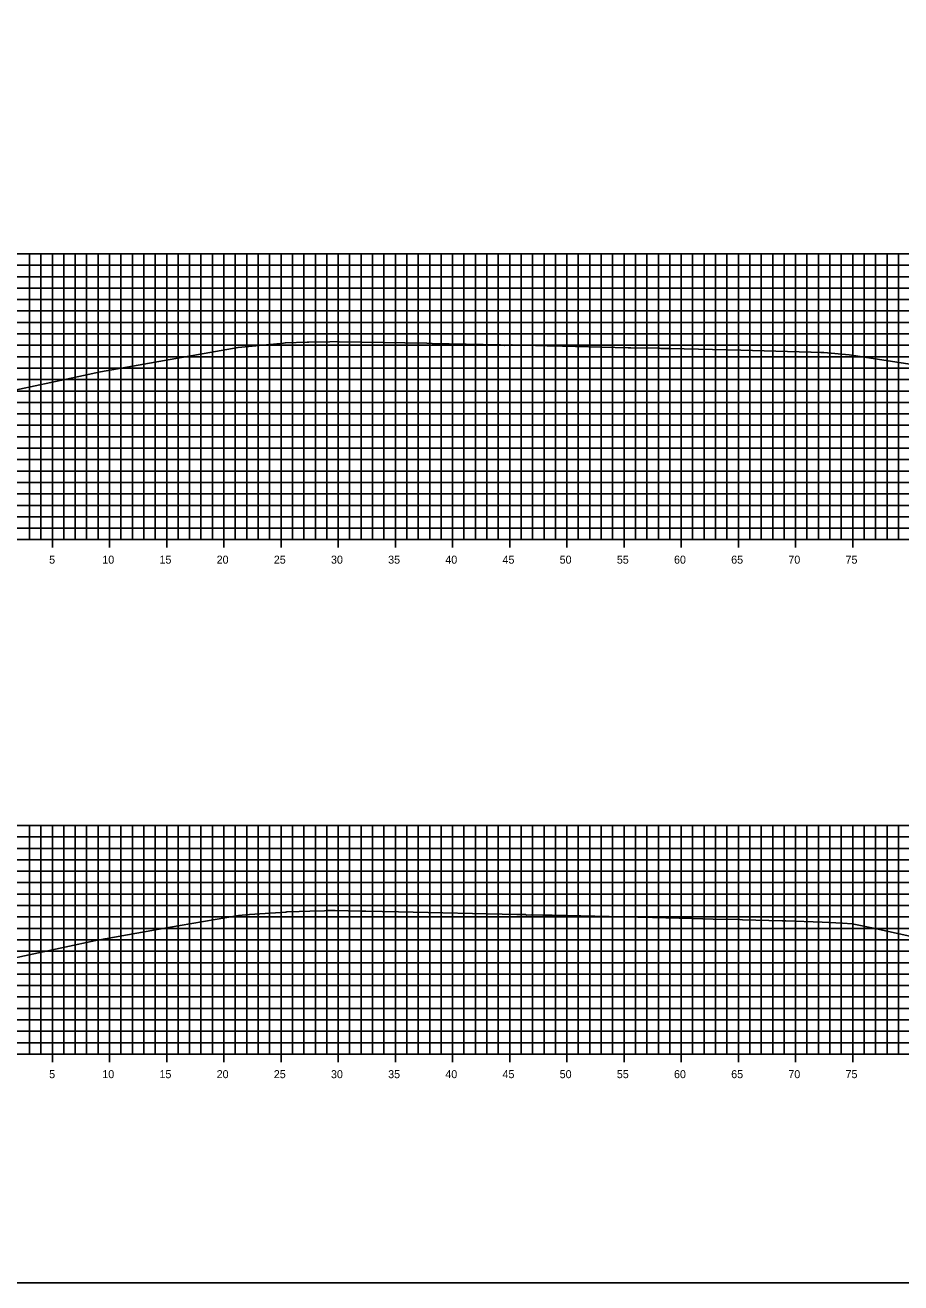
# Model space of a CAD drawing. Extents: x 674939 to 678919, y 750652 to 765176.
# Drawn here: x 678751.2 to 678827.7, y 761736.3 to 761846.3 of the extents above; entities that cross this region are included whole.
import ezdxf

# ---------------------------------------------------------------- set-up
doc = ezdxf.new("R2010")
doc.units = 0
for name, color, linetype in [('R_Axis', 7, 'Continuous'), ('R_Axis Annot', 7, 'Continuous'), ('R_Exist Surface', 7, 'Continuous'), ('R_Grid', 7, 'Continuous'), ('R_No Plot', 7, 'Continuous')]:
    doc.layers.add(name, color=color, linetype=linetype)

msp = doc.modelspace()

# ---------------------------------------------------------------- linework, layer by layer
at = {"layer": 'R_Axis'}
for p, q in [((678753.53, 761800.59), (678753.53, 761801.99)), ((678758.53, 761800.59), (678758.53, 761801.99)), ((678763.53, 761800.59), (678763.53, 761801.99)), ((678768.53, 761800.59), (678768.53, 761801.99)), ((678773.53, 761800.59), (678773.53, 761801.99)), ((678778.53, 761800.59), (678778.53, 761801.99)), ((678783.53, 761800.59), (678783.53, 761801.99)), ((678788.53, 761800.59), (678788.53, 761801.99)), ((678793.53, 761800.59), (678793.53, 761801.99)), ((678798.53, 761800.59), (678798.53, 761801.99)), ((678803.53, 761800.59), (678803.53, 761801.99)), ((678808.53, 761800.59), (678808.53, 761801.99)), ((678813.53, 761800.59), (678813.53, 761801.99)), ((678818.53, 761800.59), (678818.53, 761801.99)), ((678823.53, 761800.59), (678823.53, 761801.99)), ((678598.53, 761801.29), (678898.53, 761801.29)), ((678753.53, 761755.59), (678753.53, 761756.99)), ((678758.53, 761755.59), (678758.53, 761756.99)), ((678763.53, 761755.59), (678763.53, 761756.99)), ((678768.53, 761755.59), (678768.53, 761756.99)), ((678773.53, 761755.59), (678773.53, 761756.99)), ((678778.53, 761755.59), (678778.53, 761756.99)), ((678783.53, 761755.59), (678783.53, 761756.99)), ((678788.53, 761755.59), (678788.53, 761756.99)), ((678793.53, 761755.59), (678793.53, 761756.99)), ((678798.53, 761755.59), (678798.53, 761756.99)), ((678803.53, 761755.59), (678803.53, 761756.99)), ((678808.53, 761755.59), (678808.53, 761756.99)), ((678813.53, 761755.59), (678813.53, 761756.99)), ((678818.53, 761755.59), (678818.53, 761756.99)), ((678823.53, 761755.59), (678823.53, 761756.99)), ((678598.53, 761756.29), (678898.53, 761756.29))]:
    msp.add_line(p, q, dxfattribs=at)
at = {"layer": 'R_Exist Surface'}
for points in [[(678749.29, 761814.15), (678754.77, 761815.32), (678757.74, 761815.96), (678763.83, 761817.04), (678769.78, 761818.1), (678773.48, 761818.44), (678773.74, 761818.47), (678773.89, 761818.5), (678773.91, 761818.51), (678775.82, 761818.56), (678775.97, 761818.57), (678777.79, 761818.6), (678777.8, 761818.59), (678778.47, 761818.61), (678778.6, 761818.6), (678786.27, 761818.46), (678786.75, 761818.45), (678792.69, 761818.33), (678792.71, 761818.33), (678793.09, 761818.28), (678793.1, 761818.27), (678793.68, 761818.32), (678793.72, 761818.32), (678793.75, 761818.32), (678796.82, 761818.25), (678796.99, 761818.25), (678803.9, 761818.08), (678804.12, 761818.07), (678806.62, 761818.03), (678806.74, 761818.02), (678807.55, 761818), (678813.73, 761817.86), (678819.87, 761817.7), (678819.89, 761817.7), (678820.73, 761817.67), (678820.73, 761817.67), (678821.01, 761817.65), (678823.22, 761817.46), (678829.48, 761816.48)], [(678749.21, 761764.47), (678757.33, 761766.22), (678758.14, 761766.38), (678763.68, 761767.36), (678769.82, 761768.41), (678770.78, 761768.5), (678773.96, 761768.72), (678774.04, 761768.74), (678775.11, 761768.78), (678776.04, 761768.81), (678777.32, 761768.83), (678777.58, 761768.84), (678777.64, 761768.84), (678777.8, 761768.85), (678778.21, 761768.85), (678778.27, 761768.84), (678780.53, 761768.8), (678780.94, 761768.8), (678783.81, 761768.73), (678794.14, 761768.51), (678794.9, 761768.49), (678795.01, 761768.46), (678795.42, 761768.48), (678796.42, 761768.46), (678797.24, 761768.44), (678804.73, 761768.27), (678806.02, 761768.24), (678809.52, 761768.16), (678811.31, 761768.11), (678813.66, 761768.06), (678813.89, 761768.04), (678817.36, 761767.95), (678817.69, 761767.94), (678820.86, 761767.84), (678822.64, 761767.75), (678823.49, 761767.69), (678825.36, 761767.3), (678829.83, 761766.33)]]:
    msp.add_lwpolyline(points, dxfattribs=at)
at = {"layer": 'R_Grid'}
for p, q in [((678598.53, 761826.29), (678898.53, 761826.29)), ((678751.53, 761801.29), (678751.53, 761826.29)), ((678752.53, 761801.29), (678752.53, 761826.29)), ((678753.53, 761801.29), (678753.53, 761826.29)), ((678754.53, 761801.29), (678754.53, 761826.29)), ((678755.53, 761801.29), (678755.53, 761826.29)), ((678756.53, 761801.29), (678756.53, 761826.29)), ((678757.53, 761801.29), (678757.53, 761826.29)), ((678758.53, 761801.29), (678758.53, 761826.29)), ((678759.53, 761801.29), (678759.53, 761826.29)), ((678760.53, 761801.29), (678760.53, 761826.29)), ((678761.53, 761801.29), (678761.53, 761826.29)), ((678762.53, 761801.29), (678762.53, 761826.29)), ((678763.53, 761801.29), (678763.53, 761826.29)), ((678764.53, 761801.29), (678764.53, 761826.29)), ((678765.53, 761801.29), (678765.53, 761826.29)), ((678766.53, 761801.29), (678766.53, 761826.29)), ((678767.53, 761801.29), (678767.53, 761826.29)), ((678768.53, 761801.29), (678768.53, 761826.29)), ((678769.53, 761801.29), (678769.53, 761826.29)), ((678770.53, 761801.29), (678770.53, 761826.29)), ((678771.53, 761801.29), (678771.53, 761826.29)), ((678772.53, 761801.29), (678772.53, 761826.29)), ((678773.53, 761801.29), (678773.53, 761826.29)), ((678774.53, 761801.29), (678774.53, 761826.29)), ((678775.53, 761801.29), (678775.53, 761826.29)), ((678776.53, 761801.29), (678776.53, 761826.29)), ((678777.53, 761801.29), (678777.53, 761826.29)), ((678778.53, 761801.29), (678778.53, 761826.29)), ((678779.53, 761801.29), (678779.53, 761826.29)), ((678780.53, 761801.29), (678780.53, 761826.29)), ((678781.53, 761801.29), (678781.53, 761826.29)), ((678782.53, 761801.29), (678782.53, 761826.29)), ((678783.53, 761801.29), (678783.53, 761826.29)), ((678784.53, 761801.29), (678784.53, 761826.29)), ((678785.53, 761801.29), (678785.53, 761826.29)), ((678786.53, 761801.29), (678786.53, 761826.29)), ((678787.53, 761801.29), (678787.53, 761826.29)), ((678788.53, 761801.29), (678788.53, 761826.29)), ((678789.53, 761801.29), (678789.53, 761826.29)), ((678790.53, 761801.29), (678790.53, 761826.29)), ((678791.53, 761801.29), (678791.53, 761826.29)), ((678792.53, 761801.29), (678792.53, 761826.29)), ((678793.53, 761801.29), (678793.53, 761826.29)), ((678794.53, 761801.29), (678794.53, 761826.29)), ((678795.53, 761801.29), (678795.53, 761826.29)), ((678796.53, 761801.29), (678796.53, 761826.29)), ((678797.53, 761801.29), (678797.53, 761826.29)), ((678798.53, 761801.29), (678798.53, 761826.29)), ((678799.53, 761801.29), (678799.53, 761826.29)), ((678800.53, 761801.29), (678800.53, 761826.29)), ((678801.53, 761801.29), (678801.53, 761826.29)), ((678802.53, 761801.29), (678802.53, 761826.29)), ((678803.53, 761801.29), (678803.53, 761826.29)), ((678804.53, 761801.29), (678804.53, 761826.29)), ((678805.53, 761801.29), (678805.53, 761826.29)), ((678806.53, 761801.29), (678806.53, 761826.29)), ((678807.53, 761801.29), (678807.53, 761826.29)), ((678808.53, 761801.29), (678808.53, 761826.29)), ((678809.53, 761801.29), (678809.53, 761826.29)), ((678810.53, 761801.29), (678810.53, 761826.29)), ((678811.53, 761801.29), (678811.53, 761826.29)), ((678812.53, 761801.29), (678812.53, 761826.29)), ((678813.53, 761801.29), (678813.53, 761826.29)), ((678814.53, 761801.29), (678814.53, 761826.29)), ((678815.53, 761801.29), (678815.53, 761826.29)), ((678816.53, 761801.29), (678816.53, 761826.29)), ((678817.53, 761801.29), (678817.53, 761826.29)), ((678818.53, 761801.29), (678818.53, 761826.29)), ((678819.53, 761801.29), (678819.53, 761826.29)), ((678820.53, 761801.29), (678820.53, 761826.29)), ((678821.53, 761801.29), (678821.53, 761826.29)), ((678822.53, 761801.29), (678822.53, 761826.29)), ((678823.53, 761801.29), (678823.53, 761826.29)), ((678824.53, 761801.29), (678824.53, 761826.29)), ((678825.53, 761801.29), (678825.53, 761826.29)), ((678826.53, 761801.29), (678826.53, 761826.29)), ((678827.53, 761801.29), (678827.53, 761826.29)), ((678598.53, 761825.29), (678898.53, 761825.29)), ((678598.53, 761824.29), (678898.53, 761824.29)), ((678598.53, 761823.29), (678898.53, 761823.29)), ((678598.53, 761822.29), (678898.53, 761822.29)), ((678598.53, 761821.29), (678898.53, 761821.29)), ((678598.53, 761820.29), (678898.53, 761820.29)), ((678598.53, 761819.29), (678898.53, 761819.29)), ((678598.53, 761818.29), (678898.53, 761818.29)), ((678598.53, 761817.29), (678898.53, 761817.29)), ((678598.53, 761816.29), (678898.53, 761816.29)), ((678598.53, 761815.29), (678898.53, 761815.29)), ((678598.53, 761814.29), (678898.53, 761814.29)), ((678598.53, 761813.29), (678898.53, 761813.29)), ((678598.53, 761812.29), (678898.53, 761812.29)), ((678598.53, 761811.29), (678898.53, 761811.29)), ((678598.53, 761810.29), (678898.53, 761810.29)), ((678598.53, 761809.29), (678898.53, 761809.29)), ((678598.53, 761808.29), (678898.53, 761808.29)), ((678598.53, 761807.29), (678898.53, 761807.29)), ((678598.53, 761806.29), (678898.53, 761806.29)), ((678598.53, 761805.29), (678898.53, 761805.29)), ((678598.53, 761804.29), (678898.53, 761804.29)), ((678598.53, 761803.29), (678898.53, 761803.29)), ((678598.53, 761802.29), (678898.53, 761802.29)), ((678598.53, 761801.29), (678898.53, 761801.29)), ((678598.53, 761776.29), (678898.53, 761776.29)), ((678751.53, 761756.29), (678751.53, 761776.29)), ((678752.53, 761756.29), (678752.53, 761776.29)), ((678753.53, 761756.29), (678753.53, 761776.29)), ((678754.53, 761756.29), (678754.53, 761776.29)), ((678755.53, 761756.29), (678755.53, 761776.29)), ((678756.53, 761756.29), (678756.53, 761776.29)), ((678757.53, 761756.29), (678757.53, 761776.29)), ((678758.53, 761756.29), (678758.53, 761776.29)), ((678759.53, 761756.29), (678759.53, 761776.29)), ((678760.53, 761756.29), (678760.53, 761776.29)), ((678761.53, 761756.29), (678761.53, 761776.29)), ((678762.53, 761756.29), (678762.53, 761776.29)), ((678763.53, 761756.29), (678763.53, 761776.29)), ((678764.53, 761756.29), (678764.53, 761776.29)), ((678765.53, 761756.29), (678765.53, 761776.29)), ((678766.53, 761756.29), (678766.53, 761776.29)), ((678767.53, 761756.29), (678767.53, 761776.29)), ((678768.53, 761756.29), (678768.53, 761776.29)), ((678769.53, 761756.29), (678769.53, 761776.29)), ((678770.53, 761756.29), (678770.53, 761776.29)), ((678771.53, 761756.29), (678771.53, 761776.29)), ((678772.53, 761756.29), (678772.53, 761776.29)), ((678773.53, 761756.29), (678773.53, 761776.29)), ((678774.53, 761756.29), (678774.53, 761776.29)), ((678775.53, 761756.29), (678775.53, 761776.29)), ((678776.53, 761756.29), (678776.53, 761776.29)), ((678777.53, 761756.29), (678777.53, 761776.29)), ((678778.53, 761756.29), (678778.53, 761776.29)), ((678779.53, 761756.29), (678779.53, 761776.29)), ((678780.53, 761756.29), (678780.53, 761776.29)), ((678781.53, 761756.29), (678781.53, 761776.29)), ((678782.53, 761756.29), (678782.53, 761776.29)), ((678783.53, 761756.29), (678783.53, 761776.29)), ((678784.53, 761756.29), (678784.53, 761776.29)), ((678785.53, 761756.29), (678785.53, 761776.29)), ((678786.53, 761756.29), (678786.53, 761776.29)), ((678787.53, 761756.29), (678787.53, 761776.29)), ((678788.53, 761756.29), (678788.53, 761776.29)), ((678789.53, 761756.29), (678789.53, 761776.29)), ((678790.53, 761756.29), (678790.53, 761776.29)), ((678791.53, 761756.29), (678791.53, 761776.29)), ((678792.53, 761756.29), (678792.53, 761776.29)), ((678793.53, 761756.29), (678793.53, 761776.29)), ((678794.53, 761756.29), (678794.53, 761776.29)), ((678795.53, 761756.29), (678795.53, 761776.29)), ((678796.53, 761756.29), (678796.53, 761776.29)), ((678797.53, 761756.29), (678797.53, 761776.29)), ((678798.53, 761756.29), (678798.53, 761776.29)), ((678799.53, 761756.29), (678799.53, 761776.29)), ((678800.53, 761756.29), (678800.53, 761776.29)), ((678801.53, 761756.29), (678801.53, 761776.29)), ((678802.53, 761756.29), (678802.53, 761776.29)), ((678803.53, 761756.29), (678803.53, 761776.29)), ((678804.53, 761756.29), (678804.53, 761776.29)), ((678805.53, 761756.29), (678805.53, 761776.29)), ((678806.53, 761756.29), (678806.53, 761776.29)), ((678807.53, 761756.29), (678807.53, 761776.29)), ((678808.53, 761756.29), (678808.53, 761776.29)), ((678809.53, 761756.29), (678809.53, 761776.29)), ((678810.53, 761756.29), (678810.53, 761776.29)), ((678811.53, 761756.29), (678811.53, 761776.29)), ((678812.53, 761756.29), (678812.53, 761776.29)), ((678813.53, 761756.29), (678813.53, 761776.29)), ((678814.53, 761756.29), (678814.53, 761776.29)), ((678815.53, 761756.29), (678815.53, 761776.29)), ((678816.53, 761756.29), (678816.53, 761776.29)), ((678817.53, 761756.29), (678817.53, 761776.29)), ((678818.53, 761756.29), (678818.53, 761776.29)), ((678819.53, 761756.29), (678819.53, 761776.29)), ((678820.53, 761756.29), (678820.53, 761776.29)), ((678821.53, 761756.29), (678821.53, 761776.29)), ((678822.53, 761756.29), (678822.53, 761776.29)), ((678823.53, 761756.29), (678823.53, 761776.29)), ((678824.53, 761756.29), (678824.53, 761776.29)), ((678825.53, 761756.29), (678825.53, 761776.29)), ((678826.53, 761756.29), (678826.53, 761776.29)), ((678827.53, 761756.29), (678827.53, 761776.29)), ((678598.53, 761775.29), (678898.53, 761775.29)), ((678598.53, 761774.29), (678898.53, 761774.29)), ((678598.53, 761773.29), (678898.53, 761773.29)), ((678598.53, 761772.29), (678898.53, 761772.29)), ((678598.53, 761771.29), (678898.53, 761771.29)), ((678598.53, 761770.29), (678898.53, 761770.29)), ((678598.53, 761769.29), (678898.53, 761769.29)), ((678598.53, 761768.29), (678898.53, 761768.29)), ((678598.53, 761767.29), (678898.53, 761767.29)), ((678598.53, 761766.29), (678898.53, 761766.29)), ((678598.53, 761765.29), (678898.53, 761765.29)), ((678598.53, 761764.29), (678898.53, 761764.29)), ((678598.53, 761763.29), (678898.53, 761763.29)), ((678598.53, 761762.29), (678898.53, 761762.29)), ((678598.53, 761761.29), (678898.53, 761761.29)), ((678598.53, 761760.29), (678898.53, 761760.29)), ((678598.53, 761759.29), (678898.53, 761759.29)), ((678598.53, 761758.29), (678898.53, 761758.29)), ((678598.53, 761757.29), (678898.53, 761757.29)), ((678598.53, 761756.29), (678898.53, 761756.29))]:
    msp.add_line(p, q, dxfattribs=at)
at = {"layer": 'R_No Plot'}
msp.add_lwpolyline([(678578.53, 761736.29), (678918.53, 761736.29), (678918.53, 761956.29), (678578.53, 761956.29)], close=True, dxfattribs=at)

# ---------------------------------------------------------------- texts
at = {"layer": 'R_Axis Annot'}
for s, p in [('5', (678753.25, 761799.19)), ('10', (678757.9, 761799.19)), ('15', (678762.9, 761799.19)), ('20', (678767.9, 761799.19)), ('25', (678772.9, 761799.19)), ('30', (678777.9, 761799.19)), ('35', (678782.9, 761799.19)), ('40', (678787.9, 761799.19)), ('45', (678792.9, 761799.19)), ('50', (678797.9, 761799.19)), ('55', (678802.9, 761799.19)), ('60', (678807.9, 761799.19)), ('65', (678812.9, 761799.19)), ('70', (678817.9, 761799.19)), ('75', (678822.9, 761799.19)), ('5', (678753.25, 761754.19)), ('10', (678757.9, 761754.19)), ('15', (678762.9, 761754.19)), ('20', (678767.9, 761754.19)), ('25', (678772.9, 761754.19)), ('30', (678777.9, 761754.19)), ('35', (678782.9, 761754.19)), ('40', (678787.9, 761754.19)), ('45', (678792.9, 761754.19)), ('50', (678797.9, 761754.19)), ('55', (678802.9, 761754.19)), ('60', (678807.9, 761754.19)), ('65', (678812.9, 761754.19)), ('70', (678817.9, 761754.19)), ('75', (678822.9, 761754.19))]:
    msp.add_text(s, height=0.7, dxfattribs=at).set_placement(p)

doc.saveas('drawing.dxf')
